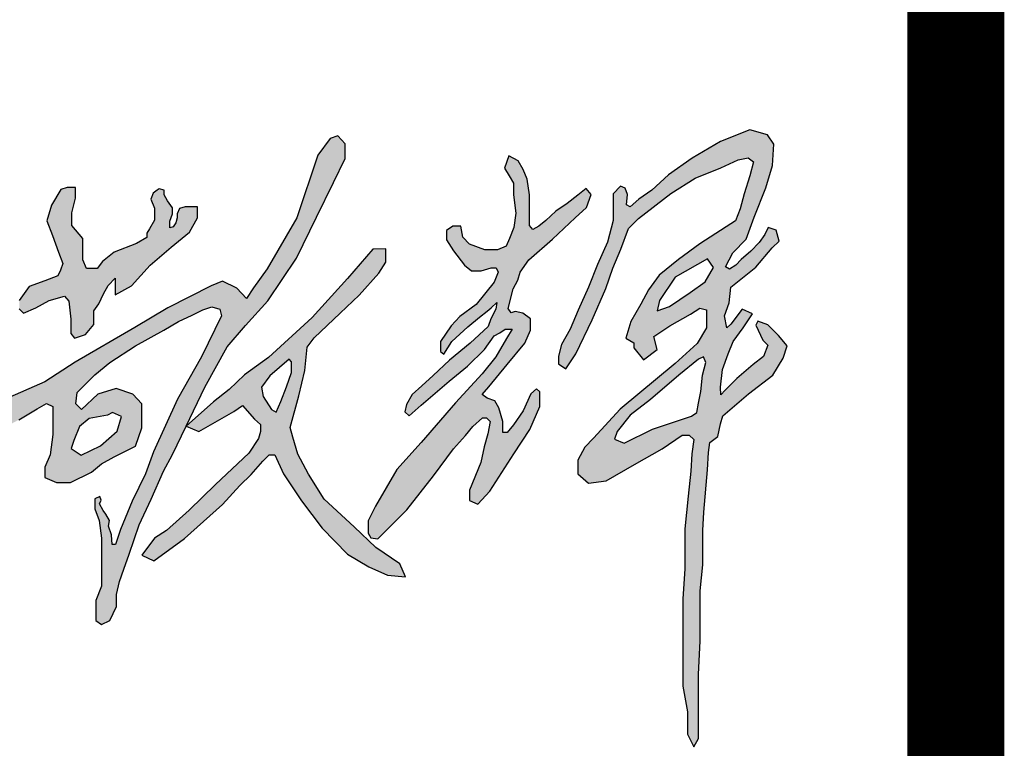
# Model space of a CAD drawing. Extents: x -302077 to 107904, y -9283 to 295706.
# Tile 275 of 297: x 105940 to 106954, y 187110 to 187861. Entities that reach past the tile are written whole.
import ezdxf

# ---------------------------------------------------------------- set-up
doc = ezdxf.new("R2010")
doc.units = 0
doc.header["$LTSCALE"] = 500
doc.header["$MEASUREMENT"] = 0
doc.layers.get('0').update_dxf_attribs({"linetype": 'CONTINUOUS'})
doc.layers.add('PUB_TITLE', color=4, linetype='CONTINUOUS')

# ---------------------------------------------------------------- blocks, each defined once
blk = doc.blocks.new('李敬辉')
h = blk.add_hatch(color=3)
h.paths.add_polyline_path([(3996.5, 949.9), (3919.8, 887.2), (3809.5, 793), (3729.9, 732.1), (3679.7, 668.6), (3669.6, 638.7), (3706.9, 622.2), (3817.5, 677.6), (3907.1, 707.5), (3970.1, 727.8), (3990.4, 742.7), (3996.3, 778.5), (4006, 824.1), (4011.9, 887.1), (4025.7, 937.2), (4016.7, 959.1)], flags=16)
h.paths.add_polyline_path([(4032, 1341.1), (3905.5, 1269.8), (3844.2, 1178.4), (3835.4, 1138.4), (3884.2, 1155.9), (3964.4, 1209.7), (4023.3, 1252.2), (4055.8, 1307.3)], flags=16)
h.paths.add_polyline_path([(3256.3, 1743.5), (3239.1, 1695.7), (3257.9, 1665.2), (3275.4, 1637), (3275.4, 1590.6), (3284.3, 1520.3), (3276.6, 1463.7), (3258.6, 1420.5), (3246.5, 1391.6), (3212.2, 1376.8), (3163.3, 1376.8), (3103.4, 1398.7), (3077.6, 1426.3), (3069.2, 1468.8), (3038.3, 1468.8), (3013.8, 1452.7), (3013.8, 1416), (3040.2, 1372.9), (3083, 1316.6), (3111.4, 1294.8), (3148.5, 1294.8), (3188, 1305.9), (3207.8, 1305.9), (3215.4, 1290.2), (3199.2, 1250.7), (3129, 1162.9), (3065.7, 1116.9), (3031.3, 1079.7), (2990.2, 1019.6), (2990.2, 980), (3002.5, 969.3), (3034.7, 1019.6), (3096.3, 1076.4), (3141.9, 1114.3), (3172.4, 1137.8), (3187.9, 1149.8), (3209.3, 1171.5), (3205.4, 1144.7), (3186.4, 1107.1), (3176.2, 1077.5), (3105.4, 1013.1), (3024.6, 946.4), (2961.7, 885.9), (2916.4, 845.5), (2879.9, 812.4), (2856.7, 773.9), (2851.3, 744.4), (2868, 729.6), (2913.9, 771), (3024.2, 863.9), (3095, 923.4), (3162.2, 988.1), (3199.8, 1041), (3221.7, 1053.5), (3242.8, 1066.7), (3269.9, 1066.7), (3247.3, 1030.3), (3206.2, 959.7), (3152.3, 892.8), (3048, 780.3), (2914.6, 624.9), (2820, 519.2), (2736.4, 377.1), (2707.5, 319.9), (2707.5, 271.6), (2718.3, 252.8), (2745.4, 249.2), (2858.1, 362.6), (2963.1, 494.8), (3040.7, 600.9), (3088, 652.1), (3116.2, 687.2), (3154.3, 721.3), (3169.9, 721.3), (3184.2, 707), (3175.2, 659.2), (3160, 608.6), (3147.2, 547.3), (3102.5, 439.3), (3102.5, 399.1), (3135.4, 384.2), (3182.1, 435.1), (3275.5, 581.1), (3338.1, 676.3), (3378.2, 765.6), (3378.2, 823.2), (3364, 834.1), (3343.1, 814.9), (3312.2, 748.1), (3274.6, 693.8), (3249.6, 663.8), (3233.7, 663.8), (3233.7, 706.9), (3217.9, 760.5), (3202.3, 787), (3172.4, 798.6), (3152.8, 811.7), (3179, 841.9), (3250.3, 928.9), (3319.2, 1012.8), (3341.3, 1063.1), (3341.3, 1107), (3311.2, 1129.8), (3281.9, 1136.6), (3265.6, 1130.9), (3253.7, 1147.7), (3273.4, 1224.7), (3292.3, 1258.9), (3300.9, 1289.2), (3335.2, 1337.8), (3426.7, 1418.5), (3514.9, 1502.1), (3559.8, 1542.1), (3577.8, 1591.9), (3558.2, 1616.4), (3526.3, 1589.5), (3483.8, 1557.6), (3439.6, 1527.4), (3401.2, 1491.4), (3374.2, 1468.6), (3349.7, 1456.3), (3337.5, 1471.8), (3337.5, 1533.9), (3337.5, 1591.2), (3327.7, 1652.9), (3312, 1690.3), (3293.1, 1724.5)])
h.paths.add_polyline_path([(2399.1, 950), (2324.1, 885.6), (2291.8, 840.4), (2298.3, 804.1), (2329.9, 753.2), (2348.1, 743.8), (2366.9, 785.4), (2388.6, 842.2), (2407.9, 897.9), (2407.9, 924.2), (2407.9, 940)], flags=16)
h.paths.add_polyline_path([(2725.7, 1379), (2627.5, 1264.2), (2489.2, 1112.6), (2318.3, 957.3), (2225.5, 889.5), (2164.9, 831.4), (2104.2, 784), (1996.8, 689), (2046.4, 668.3), (2183.7, 745.8), (2217.7, 770), (2263.7, 715.8), (2286.8, 695.6), (2286.8, 668.1), (2279.1, 640.7), (2241.6, 583.9), (2112.4, 460.7), (2008.5, 361.2), (1921.1, 281.2), (1873.5, 252), (1823.9, 185.9), (1871.5, 163.6), (1991.1, 251), (2139.4, 383.4), (2206.8, 457.7), (2250.4, 499.7), (2296, 552), (2320.7, 577.4), (2342.9, 577.4), (2377.1, 502.7), (2447.9, 397.1), (2527.5, 290.4), (2627.4, 188.8), (2710.2, 140.2), (2783.6, 107.8), (2853.8, 101.2), (2831.8, 151.6), (2737.5, 216.1), (2653, 296.3), (2536.3, 404.1), (2475, 501.9), (2432.5, 579.3), (2413.4, 645.4), (2403.8, 683.6), (2436.7, 807.2), (2460.6, 906.3), (2469.3, 996.4), (2496.6, 1033.1), (2598.2, 1129.4), (2672.2, 1199.7), (2749.1, 1286.2), (2776.5, 1328.9), (2776.5, 1380.6)])
h.paths.add_polyline_path([(1689.9, 731.3), (1619.3, 718.8), (1581.1, 687.5), (1558.3, 632.3), (1548.1, 601.5), (1587.4, 575.9), (1663.1, 612.3), (1728.6, 668.7), (1745.1, 726.2), (1710.4, 741.5)], flags=16)
h.paths.add_polyline_path([(1183.5, 736.1), (1135.3, 680.4), (1135.3, 637.9), (1187.9, 631.1), (1265.4, 671.1), (1343.6, 713.6), (1415.6, 756.7), (1451.9, 777.3), (1476.9, 766.1), (1476.9, 656.6), (1466.1, 576.7), (1445.6, 528.9), (1445.6, 488.6), (1491.6, 468.7), (1546.4, 468.7), (1627.3, 509.5), (1666.3, 542.2), (1715.8, 568.7), (1800, 610.5), (1823.7, 682.5), (1823.7, 776.5), (1789.4, 814.2), (1723.5, 836.2), (1652.4, 814.2), (1589, 754.2), (1566.5, 775.8), (1572.1, 819.5), (1640.5, 889.1), (1699.3, 937.6), (1799, 1001.9), (1910.2, 1063.5), (1966.9, 1096.7), (2020.9, 1122.3), (2062.9, 1142), (2097.2, 1154.5), (2128.3, 1145.2), (2134.9, 1119.1), (2057.3, 959.5), (1963.6, 793.8), (1869.9, 589), (1838.1, 503.3), (1786.6, 396.8), (1740.7, 285.2), (1721.1, 227.6), (1708.7, 227.6), (1705.4, 264.7), (1693.5, 298.9), (1697.4, 321.2), (1684.3, 345.8), (1673.5, 360.3), (1659.5, 385.2), (1665.7, 400.5), (1660, 414.6), (1640.6, 405.3), (1640.6, 365.8), (1657.3, 320.4), (1666.3, 251.5), (1666.3, 181), (1666.3, 123.1), (1666.3, 64.7), (1644.7, 8.4), (1644.7, -29.4), (1644.7, -68.9), (1667.3, -85.1), (1699.4, -69.4), (1725.7, -14.7), (1725.7, 32.1), (1737.3, 83), (1754.6, 130.3), (1774.9, 189.9), (1813.7, 303.5), (1860.2, 404.2), (1908.2, 512.7), (1944.4, 578.6), (1996.8, 689), (2070.3, 840.5), (2157.7, 998), (2228.2, 1080.9), (2316.4, 1178.2), (2427.8, 1344.3), (2506.4, 1503.7), (2572.1, 1639.4), (2617.3, 1732.8), (2617.3, 1789.9), (2589.4, 1821.2), (2559.7, 1810.5), (2511.1, 1746.3), (2429.5, 1500.9), (2312.8, 1303.1), (2260.4, 1228.8), (2233.1, 1187), (2195.3, 1227.4), (2139.4, 1253.8), (2094.3, 1236.1), (1925.7, 1150.5), (1796.8, 1074.1), (1563.7, 938.6), (1446.2, 861.5), (1288.4, 792.8), (1232.4, 768)])
h.paths.add_polyline_path([(1507.6, 1611.5), (1471.8, 1551.3), (1453.9, 1489.5), (1475.9, 1432), (1499.4, 1368.2), (1516.1, 1322.9), (1506.5, 1297.6), (1495.8, 1275.1), (1446.2, 1256.3), (1384.9, 1233.3), (1346, 1178.4), (1346, 1146.8), (1361.8, 1129.9), (1409.9, 1150.4), (1463, 1178.4), (1522.8, 1196.3), (1539.7, 1176.4), (1546.8, 1106.4), (1546.8, 1050.8), (1561.6, 1031.9), (1604.6, 1046.7), (1636.7, 1085.5), (1636.7, 1138.1), (1655.8, 1165.8), (1674.2, 1205.1), (1692.2, 1237.8), (1720, 1265.6), (1720, 1239.9), (1720, 1200.8), (1783.9, 1235.8), (1857, 1317.1), (1938.4, 1387.1), (2010.5, 1445.7), (2041.4, 1501.3), (2041.4, 1544.5), (1994, 1544.5), (1970.9, 1537.5), (1962, 1517.3), (1962, 1500.9), (1956.3, 1482.4), (1946.3, 1466.7), (1933.5, 1462.8), (1933.5, 1489.1), (1943.5, 1517.3), (1943.5, 1540.4), (1923.9, 1567.6), (1911.8, 1591.4), (1911.8, 1609.9), (1891.5, 1614.5), (1883.6, 1608.8), (1868.4, 1597.3), (1858.9, 1574.8), (1873.1, 1539.8), (1873.1, 1518.3), (1873.1, 1493), (1854.1, 1459.2), (1843.2, 1441.3), (1843.2, 1424.7), (1803.5, 1402), (1716.1, 1368.1), (1670.9, 1330.8), (1650.5, 1304.2), (1608.7, 1304.2), (1594, 1337.6), (1594, 1420.4), (1550.7, 1471), (1550.7, 1520.7), (1566, 1577.6), (1566, 1619.2), (1532.6, 1619.2)], flags=17)
h.paths.add_polyline_path([(168.3, 582.6), (175, 641.6), (267.1, 713.1), (434.8, 770.1), (553.4, 799.2), (623.7, 799.2), (670.1, 766.1), (662.8, 731.6), (607.8, 654.2), (515.7, 562), (470.6, 525.5), (470.6, 498.4), (527.6, 480.5), (649.6, 493.1), (809.4, 516.2), (985.6, 537.9), (1089.2, 557.1), (1146, 573), (1190.3, 543.8), (1208.6, 504.6), (1178.6, 451.1), (1102.6, 432.8), (970.6, 406.1), (837.8, 406.1), (676, 394.3), (617.4, 394.3), (617.4, 362.7), (653.2, 285.8), (662.5, 224), (643.8, 171.5), (596.9, 109.7), (500.3, 64.7), (399.1, 64.7), (276.5, 64.7), (186.7, 64.7), (113.4, 31.9), (0, 0), (30.7, 82.6), (125.2, 138.1), (253.7, 168.3), (377.2, 168.3), (435.3, 152.5), (527.3, 169.1), (556.4, 220.5), (526.5, 281), (446.1, 328.2), (375.6, 363), (287.7, 363), (223, 326.5), (138.4, 258.6), (74.6, 189.8), (15.7, 169.1), (-13.3, 198.9), (28.1, 265.2), (101.1, 355.5), (176.3, 421.5), (249.6, 448.8), (316.6, 466.8), (362, 491.2), (424.3, 559.5), (479, 604.9), (519.7, 656), (537.2, 689.2), (503.4, 689.2), (447.6, 663), (349.8, 615.9), (291.6, 607.2), (224.7, 582.2), (183.9, 575.8)])
h.paths.add_polyline_path([(454.2, 1235.9), (412.6, 1217.6), (373.2, 1179), (341.3, 1152.7), (323.3, 1137), (332.7, 1129.5), (391.2, 1138.8), (442.9, 1147.2), (466.8, 1162.8), (466.8, 1193.3), (466.8, 1220.7), (460.6, 1231.4)], flags=16)
h.paths.add_polyline_path([(584.9, 1900), (575.7, 1780.4), (575.7, 1654), (581.8, 1572.9), (581.8, 1526.9), (593.4, 1507.8), (633.2, 1521), (723.4, 1567.2), (787.9, 1588.9), (787.9, 1628.1), (740.8, 1726.6), (669, 1826.7), (622.6, 1881.6)], flags=16)
h.paths.add_polyline_path([(550.7, 2092.7), (510, 2033.6), (510, 1861.8), (521.2, 1723.2), (521.2, 1632), (521.2, 1554.5), (516.2, 1519.2), (503.1, 1492.2), (450, 1471.6), (373.8, 1446.8), (280.4, 1421.2), (207.1, 1394.8), (197.1, 1357.1), (229.1, 1323.6), (367.4, 1359.2), (439.3, 1380.6), (478.5, 1380.6), (499.6, 1370.1), (481.2, 1327.7), (410.9, 1298.6), (364.9, 1259.2), (303.2, 1209.7), (255.1, 1158.1), (215.5, 1107.2), (185.1, 1049.9), (185.1, 1017.4), (251.5, 1017.4), (369.7, 1047.8), (435.4, 1057.7), (448.1, 1043.5), (431.7, 976.1), (419, 915.1), (412, 871.7), (412, 836.2), (428.7, 822.1), (470.8, 841), (509.9, 894.5), (537.9, 969), (552.2, 1029.1), (565, 1083.3), (635.5, 1094.6), (742.4, 1103.1), (827.4, 1114), (889.7, 1120.5), (898.4, 1166.7), (891.9, 1200.2), (840, 1208), (741.9, 1208), (640, 1183.3), (590.8, 1162.2), (562, 1150.9), (543, 1162.2), (543, 1233.5), (552, 1265.7), (562.9, 1301.8), (577.4, 1349.3), (611.2, 1410.9), (685.9, 1450.1), (791.5, 1489.5), (880.3, 1536), (910.3, 1580.7), (878.4, 1632.1), (784.3, 1783.3), (711.3, 1895.6), (631.1, 2001), (590.4, 2061.4)])
h.paths.add_polyline_path([(4308.8, 1042.2), (4267.9, 1083.5), (4228.5, 1099), (4220.3, 1083), (4248, 1024.7), (4267, 1004.4), (4249.9, 960.1), (4210.1, 930), (4146.3, 875.1), (4101.2, 829.1), (4083.5, 810.5), (4082.6, 840.6), (4090.6, 909.6), (4112.8, 971.1), (4132.3, 1019.7), (4171.2, 1071.9), (4207.1, 1126.4), (4167, 1145.6), (4123.4, 1086.1), (4107.5, 1071.9), (4098.7, 1118.8), (4116.4, 1170.1), (4122.5, 1231), (4220.9, 1309.4), (4284.5, 1383.9), (4311.3, 1410.7), (4299.4, 1453.4), (4268.6, 1464.3), (4255.7, 1436.5), (4233.8, 1405.7), (4201, 1372), (4163.3, 1339.2), (4142.4, 1317.4), (4117.5, 1301.5), (4101.6, 1310.4), (4130.5, 1365), (4183.1, 1418.7), (4214, 1504.5), (4259.7, 1618.7), (4285.5, 1705.1), (4290.5, 1788.5), (4266.6, 1825.3), (4197.1, 1844.2), (4082.8, 1799.5), (3971.5, 1734.9), (3880, 1669.4), (3814.5, 1609.8), (3763.8, 1574), (3730, 1544.2), (3716.1, 1552.2), (3720, 1591.9), (3711.1, 1617.7), (3691.9, 1624.6), (3664.1, 1595.5), (3664.1, 1561.5), (3664.1, 1490.9), (3641.4, 1406.5), (3602.6, 1319.4), (3567.6, 1230.6), (3527.5, 1141.6), (3495.9, 1067.6), (3462.7, 1007.4), (3450.3, 962), (3450.3, 931.7), (3478.8, 912.7), (3517.5, 971.6), (3581.2, 1103.6), (3635, 1225.5), (3662.1, 1304.9), (3694, 1379.1), (3724.1, 1459.3), (3763, 1498.7), (3888.5, 1596.3), (3984.2, 1656.5), (4084.6, 1696), (4151.7, 1727.6), (4191.2, 1735.1), (4211.2, 1719.7), (4196.8, 1665.3), (4175.7, 1594.8), (4159, 1536.3), (4141.8, 1490.4), (4105.2, 1466.9), (4002.3, 1399.7), (3919.1, 1339.4), (3843.4, 1278.4), (3801.2, 1220.8), (3771.9, 1165.1), (3733.2, 1097.7), (3713.2, 1032.7), (3744.9, 1014.5), (3744.9, 994.8), (3781.7, 947.9), (3835.7, 987.8), (3822.8, 1038.2), (3884.7, 1080.2), (3966.2, 1126.1), (4001.8, 1149.6), (4027.6, 1142.7), (4027.6, 1072.2), (3991.9, 1011.1), (3905.3, 932.9), (3691.1, 754.7), (3587.5, 642), (3552.6, 606.3), (3525.8, 556), (3525.8, 503.2), (3567.2, 465.9), (3636.2, 474.9), (3747.4, 538.9), (3854.6, 600.6), (3933.3, 654.1), (3960.1, 654.1), (3978.9, 637), (3970.7, 581.1), (3966.9, 512.6), (3956.4, 415.5), (3943.8, 288.6), (3943.8, 132.3), (3935.5, 15.8), (3935.5, -184.7), (3935.5, -326), (3953.3, -425.1), (3953.3, -512.8), (3978.4, -561.8), (3996.7, -529.9), (3996.7, -404.6), (3996.7, -280.4), (4003, -148.6), (4003, -50.4), (4003, 46.6), (4013.1, 147.7), (4013.1, 282.3), (4017.6, 353.2), (4032.3, 518.3), (4035.5, 586.6), (4041.1, 624.7), (4072.8, 648.5), (4083.2, 698.5), (4091.9, 729.4), (4192, 815.3), (4286.7, 888.2), (4327, 954.7), (4343.5, 1002)])
for points in [[(1343.6, 713.6), (1415.6, 756.7), (1451.9, 777.3), (1476.9, 766.1), (1476.9, 656.6), (1466.1, 576.7), (1445.6, 528.9), (1445.6, 488.6), (1491.6, 468.7), (1546.4, 468.7), (1627.3, 509.5), (1666.3, 542.2), (1715.8, 568.7), (1800, 610.5), (1823.7, 682.5), (1823.7, 776.5), (1789.4, 814.2), (1723.5, 836.2), (1652.4, 814.2), (1589, 754.2), (1566.5, 775.8), (1572.1, 819.5), (1640.5, 889.1), (1699.3, 937.6), (1799, 1001.9), (1910.2, 1063.5), (1966.9, 1096.7), (2020.9, 1122.3), (2062.9, 1142), (2097.2, 1154.5), (2128.3, 1145.2), (2134.9, 1119.1), (2057.3, 959.5), (1963.6, 793.8), (1869.9, 589), (1838.1, 503.3), (1786.6, 396.8), (1740.7, 285.2), (1721.1, 227.6), (1708.7, 227.6), (1705.4, 264.7), (1693.5, 298.9), (1697.4, 321.2), (1684.3, 345.8), (1673.5, 360.3), (1659.5, 385.2), (1665.7, 400.5), (1660, 414.6), (1640.6, 405.3), (1640.6, 365.8), (1657.3, 320.4), (1666.3, 251.5), (1666.3, 181), (1666.3, 123.1), (1666.3, 64.7), (1644.7, 8.4), (1644.7, -29.4), (1644.7, -68.9), (1667.3, -85.1), (1699.4, -69.4), (1725.7, -14.7), (1725.7, 32.1), (1737.3, 83), (1754.6, 130.3), (1774.9, 189.9), (1813.7, 303.5), (1860.2, 404.2), (1908.2, 512.7), (1944.4, 578.6), (1996.8, 689), (2070.3, 840.5), (2157.7, 998), (2228.2, 1080.9), (2316.4, 1178.2), (2427.8, 1344.3), (2506.4, 1503.7), (2572.1, 1639.4), (2617.3, 1732.8), (2617.3, 1789.9), (2589.4, 1821.2), (2559.7, 1810.5), (2511.1, 1746.3), (2429.5, 1500.9), (2312.8, 1303.1), (2260.4, 1228.8), (2233.1, 1187), (2195.3, 1227.4), (2139.4, 1253.8), (2094.3, 1236.1), (1925.7, 1150.5), (1796.8, 1074.1), (1563.7, 938.6), (1446.2, 861.5), (1288.4, 792.8)], [(4267, 1004.4), (4249.9, 960.1), (4210.1, 930), (4146.3, 875.1), (4101.2, 829.1), (4083.5, 810.5), (4082.6, 840.6), (4090.6, 909.6), (4112.8, 971.1), (4132.3, 1019.7), (4171.2, 1071.9), (4207.1, 1126.4), (4167, 1145.6), (4123.4, 1086.1), (4107.5, 1071.9), (4098.7, 1118.8), (4116.4, 1170.1), (4122.5, 1231), (4220.9, 1309.4), (4284.5, 1383.9), (4311.3, 1410.7), (4299.4, 1453.4), (4268.6, 1464.3), (4255.7, 1436.5), (4233.8, 1405.7), (4201, 1372), (4163.3, 1339.2), (4142.4, 1317.4), (4117.5, 1301.5), (4101.6, 1310.4), (4130.5, 1365), (4183.1, 1418.7), (4214, 1504.5), (4259.7, 1618.7), (4285.5, 1705.1), (4290.5, 1788.5), (4266.6, 1825.3), (4197.1, 1844.2), (4082.8, 1799.5), (3971.5, 1734.9), (3880, 1669.4), (3814.5, 1609.8), (3763.8, 1574), (3730, 1544.2), (3716.1, 1552.2), (3720, 1591.9), (3711.1, 1617.7), (3691.9, 1624.6), (3664.1, 1595.5), (3664.1, 1561.5), (3664.1, 1490.9), (3641.4, 1406.5), (3602.6, 1319.4), (3567.6, 1230.6), (3527.5, 1141.6), (3495.9, 1067.6), (3462.7, 1007.4), (3450.3, 962), (3450.3, 931.7), (3478.8, 912.7), (3517.5, 971.6), (3581.2, 1103.6), (3635, 1225.5), (3662.1, 1304.9), (3694, 1379.1), (3724.1, 1459.3), (3763, 1498.7), (3888.5, 1596.3), (3984.2, 1656.5), (4084.6, 1696), (4151.7, 1727.6), (4191.2, 1735.1), (4211.2, 1719.7), (4196.8, 1665.3), (4175.7, 1594.8), (4159, 1536.3), (4141.8, 1490.4), (4105.2, 1466.9), (4002.3, 1399.7), (3919.1, 1339.4), (3843.4, 1278.4), (3801.2, 1220.8), (3771.9, 1165.1), (3733.2, 1097.7), (3713.2, 1032.7), (3744.9, 1014.5), (3744.9, 994.8), (3781.7, 947.9), (3835.7, 987.8), (3822.8, 1038.2), (3884.7, 1080.2), (3966.2, 1126.1), (4001.8, 1149.6), (4027.6, 1142.7), (4027.6, 1072.2), (3991.9, 1011.1), (3905.3, 932.9), (3691.1, 754.7), (3587.5, 642), (3552.6, 606.3), (3525.8, 556), (3525.8, 503.2), (3567.2, 465.9), (3636.2, 474.9), (3747.4, 538.9), (3854.6, 600.6), (3933.3, 654.1), (3960.1, 654.1), (3978.9, 637), (3970.7, 581.1), (3966.9, 512.6), (3956.4, 415.5), (3943.8, 288.6), (3943.8, 132.3), (3935.5, 15.8), (3935.5, -184.7), (3935.5, -326), (3953.3, -425.1), (3953.3, -512.8), (3978.4, -561.8), (3996.7, -529.9), (3996.7, -404.6), (3996.7, -280.4), (4003, -148.6), (4003, -50.4), (4003, 46.6), (4013.1, 147.7), (4013.1, 282.3), (4017.6, 353.2), (4032.3, 518.3), (4035.5, 586.6), (4041.1, 624.7), (4072.8, 648.5), (4083.2, 698.5), (4091.9, 729.4), (4192, 815.3), (4286.7, 888.2), (4327, 954.7), (4343.5, 1002), (4308.8, 1042.2)], [(1346, 1146.8), (1361.8, 1129.9), (1409.9, 1150.4), (1463, 1178.4), (1522.8, 1196.3), (1539.7, 1176.4), (1546.8, 1106.4), (1546.8, 1050.8), (1561.6, 1031.9), (1604.6, 1046.7), (1636.7, 1085.5), (1636.7, 1138.1), (1655.8, 1165.8), (1674.2, 1205.1), (1692.2, 1237.8), (1720, 1265.6), (1720, 1239.9), (1720, 1200.8), (1783.9, 1235.8), (1857, 1317.1), (1938.4, 1387.1), (2010.5, 1445.7), (2041.4, 1501.3), (2041.4, 1544.5), (1994, 1544.5), (1970.9, 1537.5), (1962, 1517.3), (1962, 1500.9), (1956.3, 1482.4), (1946.3, 1466.7), (1933.5, 1462.8), (1933.5, 1489.1), (1943.5, 1517.3), (1943.5, 1540.4), (1923.9, 1567.6), (1911.8, 1591.4), (1911.8, 1609.9), (1891.5, 1614.5), (1883.6, 1608.8), (1868.4, 1597.3), (1858.9, 1574.8), (1873.1, 1539.8), (1873.1, 1518.3), (1873.1, 1493), (1854.1, 1459.2), (1843.2, 1441.3), (1843.2, 1424.7), (1803.5, 1402), (1716.1, 1368.1), (1670.9, 1330.8), (1650.5, 1304.2), (1608.7, 1304.2), (1594, 1337.6), (1594, 1420.4), (1550.7, 1471), (1550.7, 1520.7), (1566, 1577.6), (1566, 1619.2), (1532.6, 1619.2), (1507.6, 1611.5), (1471.8, 1551.3), (1453.9, 1489.5), (1475.9, 1432), (1499.4, 1368.2), (1516.1, 1322.9), (1506.5, 1297.6), (1495.8, 1275.1), (1446.2, 1256.3), (1384.9, 1233.3), (1346, 1178.4)], [(4308.8, 1042.2), (4267.9, 1083.5), (4228.5, 1099), (4220.3, 1083), (4248, 1024.7), (4267, 1004.4)]]:
    blk.add_lwpolyline(points)
for points in [[(3256.3, 1743.5), (3239.1, 1695.7), (3257.9, 1665.2), (3275.4, 1637), (3275.4, 1590.6), (3284.3, 1520.3), (3276.6, 1463.7), (3258.6, 1420.5), (3246.5, 1391.6), (3212.2, 1376.8), (3163.3, 1376.8), (3103.4, 1398.7), (3077.6, 1426.3), (3069.2, 1468.8), (3038.3, 1468.8), (3013.8, 1452.7), (3013.8, 1416), (3040.2, 1372.9), (3083, 1316.6), (3111.4, 1294.8), (3148.5, 1294.8), (3188, 1305.9), (3207.8, 1305.9), (3215.4, 1290.2), (3199.2, 1250.7), (3129, 1162.9), (3065.7, 1116.9), (3031.3, 1079.7), (2990.2, 1019.6), (2990.2, 980), (3002.5, 969.3), (3034.7, 1019.6), (3096.3, 1076.4), (3141.9, 1114.3), (3172.4, 1137.8), (3187.9, 1149.8), (3209.3, 1171.5), (3205.4, 1144.7), (3186.4, 1107.1), (3176.2, 1077.5), (3105.4, 1013.1), (3024.6, 946.4), (2961.7, 885.9), (2916.4, 845.5), (2879.9, 812.4), (2856.7, 773.9), (2851.3, 744.4), (2868, 729.6), (2913.9, 771), (3024.2, 863.9), (3095, 923.4), (3162.2, 988.1), (3199.8, 1041), (3221.7, 1053.5), (3242.8, 1066.7), (3269.9, 1066.7), (3247.3, 1030.3), (3206.2, 959.7), (3152.3, 892.8), (3048, 780.3), (2914.6, 624.9), (2820, 519.2), (2736.4, 377.1), (2707.5, 319.9), (2707.5, 271.6), (2718.3, 252.8), (2745.4, 249.2), (2858.1, 362.6), (2963.1, 494.8), (3040.7, 600.9), (3088, 652.1), (3116.2, 687.2), (3154.3, 721.3), (3169.9, 721.3), (3184.2, 707), (3175.2, 659.2), (3160, 608.6), (3147.2, 547.3), (3102.5, 439.3), (3102.5, 399.1), (3135.4, 384.2), (3182.1, 435.1), (3275.5, 581.1), (3338.1, 676.3), (3378.2, 765.6), (3378.2, 823.2), (3364, 834.1), (3343.1, 814.9), (3312.2, 748.1), (3274.6, 693.8), (3249.6, 663.8), (3233.7, 663.8), (3233.7, 706.9), (3217.9, 760.5), (3202.3, 787), (3172.4, 798.6), (3152.8, 811.7), (3179, 841.9), (3250.3, 928.9), (3319.2, 1012.8), (3341.3, 1063.1), (3341.3, 1107), (3311.2, 1129.8), (3281.9, 1136.6), (3265.6, 1130.9), (3253.7, 1147.7), (3273.4, 1224.7), (3292.3, 1258.9), (3300.9, 1289.2), (3335.2, 1337.8), (3426.7, 1418.5), (3514.9, 1502.1), (3559.8, 1542.1), (3577.8, 1591.9), (3558.2, 1616.4), (3526.3, 1589.5), (3483.8, 1557.6), (3439.6, 1527.4), (3401.2, 1491.4), (3374.2, 1468.6), (3349.7, 1456.3), (3337.5, 1471.8), (3337.5, 1533.9), (3337.5, 1591.2), (3327.7, 1652.9), (3312, 1690.3), (3293.1, 1724.5)], [(2725.7, 1379), (2627.5, 1264.2), (2489.2, 1112.6), (2318.3, 957.3), (2225.5, 889.5), (2164.9, 831.4), (2104.2, 784), (1996.8, 689), (2046.4, 668.3), (2183.7, 745.8), (2217.7, 770), (2263.7, 715.8), (2286.8, 695.6), (2286.8, 668.1), (2279.1, 640.7), (2241.6, 583.9), (2112.4, 460.7), (2008.5, 361.2), (1921.1, 281.2), (1873.5, 252), (1823.9, 185.9), (1871.5, 163.6), (1991.1, 251), (2139.4, 383.4), (2206.8, 457.7), (2250.4, 499.7), (2296, 552), (2320.7, 577.4), (2342.9, 577.4), (2377.1, 502.7), (2447.9, 397.1), (2527.5, 290.4), (2627.4, 188.8), (2710.2, 140.2), (2783.6, 107.8), (2853.8, 101.2), (2831.8, 151.6), (2737.5, 216.1), (2653, 296.3), (2536.3, 404.1), (2475, 501.9), (2432.5, 579.3), (2413.4, 645.4), (2403.8, 683.6), (2436.7, 807.2), (2460.6, 906.3), (2469.3, 996.4), (2496.6, 1033.1), (2598.2, 1129.4), (2672.2, 1199.7), (2749.1, 1286.2), (2776.5, 1328.9), (2776.5, 1380.6)], [(4032, 1341.1), (3905.5, 1269.8), (3844.2, 1178.4), (3835.4, 1138.4), (3884.2, 1155.9), (3964.4, 1209.7), (4023.3, 1252.2), (4055.8, 1307.3)], [(2399.1, 950), (2324.1, 885.6), (2291.8, 840.4), (2298.3, 804.1), (2329.9, 753.2), (2348.1, 743.8), (2366.9, 785.4), (2388.6, 842.2), (2407.9, 897.9), (2407.9, 924.2), (2407.9, 940)], [(3996.5, 949.9), (3919.8, 887.2), (3809.5, 793), (3729.9, 732.1), (3679.7, 668.6), (3669.6, 638.7), (3706.9, 622.2), (3817.5, 677.6), (3907.1, 707.5), (3970.1, 727.8), (3990.4, 742.7), (3996.3, 778.5), (4006, 824.1), (4011.9, 887.1), (4025.7, 937.2), (4016.7, 959.1)], [(1689.9, 731.3), (1619.3, 718.8), (1581.1, 687.5), (1558.3, 632.3), (1548.1, 601.5), (1587.4, 575.9), (1663.1, 612.3), (1728.6, 668.7), (1745.1, 726.2), (1710.4, 741.5)]]:
    blk.add_lwpolyline(points, close=True)
blk = doc.blocks.new('wrtgtg')
at = {"color": 4}
blk.add_line((7804.3, -4841.2), (7804.3, 52558.8), dxfattribs=at)
at = {"layer": 'PUB_TITLE'}
blk.add_line((7804.3, -4841.2), (7804.3, 52558.8), dxfattribs=at)
at = {"layer": 'PUB_TITLE', "const_width": 100}
blk.add_lwpolyline([(-72795.7, -4841.2), (7804.3, -4841.2), (7804.3, 52558.8), (-72795.7, 52558.8)], close=True, dxfattribs=at)
at = {"xscale": 0.2640132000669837, "yscale": 0.2640132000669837, "zscale": 0.2640132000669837}
blk.add_blockref('李敬辉', (6484, 6510.3), dxfattribs=at)

msp = doc.modelspace()

# ---------------------------------------------------------------- block references
msp.add_blockref('wrtgtg', (99100.057, 180749.881))

doc.saveas('drawing.dxf')
